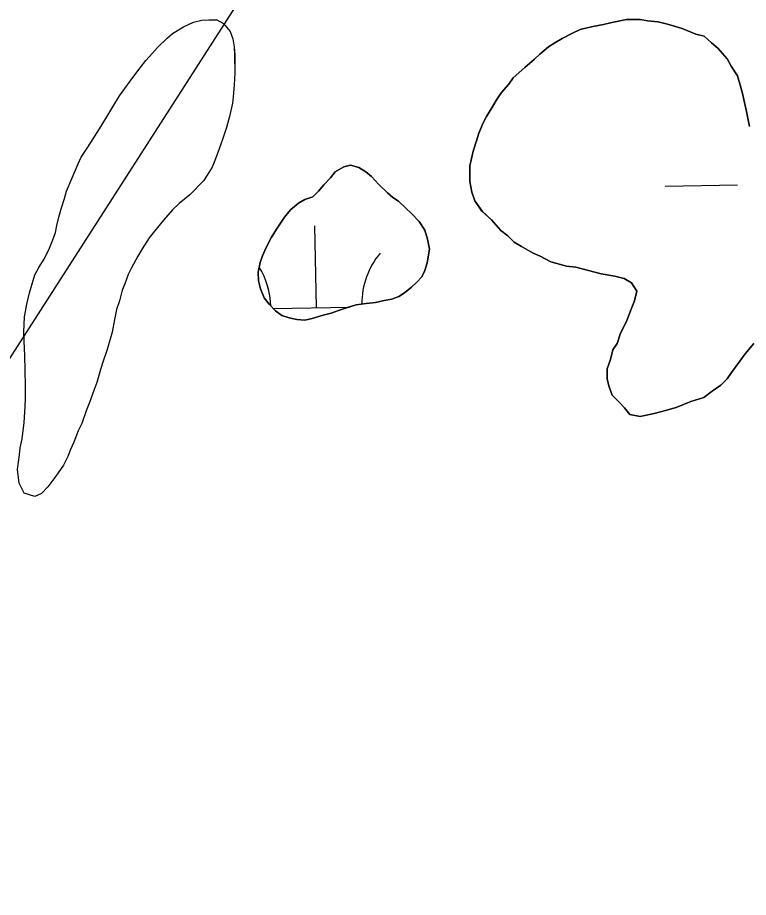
# Model space of a CAD drawing. Extents: x 3925854 to 3964121, y 224593 to 250589.
# Drawn here: x 3944344 to 3944666.1, y 232721.1 to 233108.6 of the extents above; entities that cross this region are included whole.
import ezdxf

# ---------------------------------------------------------------- set-up
doc = ezdxf.new("R2010")
doc.units = 0
for name, color, linetype in [('V-TOPO-SHOR', 7, 'Continuous'), ('V-UTIL-LINE', 7, 'Continuous'), ('V-WETL-SWMP', 7, 'Continuous')]:
    doc.layers.add(name, color=color, linetype=linetype)

msp = doc.modelspace()

# ---------------------------------------------------------------- linework, layer by layer
at = {"layer": 'V-TOPO-SHOR'}
msp.add_line((3944425.953, 233036.707), (3944419.842, 233030.528), dxfattribs=at)
for points in [[(3944419.842, 233030.528), (3944415.154, 233026.647), (3944412.334, 233023.902), (3944408.332, 233019.319), (3944404.326, 233014.502), (3944401.969, 233011.518), (3944398.889, 233006.689), (3944396.992, 233003.47), (3944394.141, 232998.407), (3944392.712, 232995.411), (3944391.266, 232991.257), (3944390.07, 232988.49), (3944388.847, 232983.868), (3944387.637, 232979.942), (3944386.652, 232975.551), (3944385.65, 232969.999), (3944383.461, 232962.376), (3944381.771, 232957.297), (3944380.563, 232953.605), (3944378.863, 232947.829), (3944377.659, 232944.368), (3944375.734, 232939.062), (3944374.292, 232935.369), (3944372.365, 232929.832), (3944370.7, 232926.606), (3944368.777, 232921.531), (3944367.343, 232918.303), (3944366.143, 232915.305), (3944364.236, 232911.389), (3944360.927, 232906.564), (3944357.388, 232901.975), (3944354.566, 232898.997), (3944351.535, 232897.645), (3944346.916, 232899.097), (3944344.656, 232903.533), (3944344.041, 232909.571), (3944344.821, 232916.053), (3944345.094, 232919.063), (3944346.073, 232922.991), (3944346.863, 232930.17), (3944347.42, 232937.118), (3944347.472, 232941.059), (3944347.543, 232946.392), (3944347.4, 232953.117), (3944347.254, 232959.612), (3944346.878, 232966.108), (3944346.697, 232970.052), (3944347.019, 232976.772), (3944348.02, 232982.324), (3944349.245, 232987.407), (3944350.457, 232991.333), (3944351.67, 232995.259), (3944353.335, 232998.485), (3944355.702, 233002.163), (3944358.084, 233007), (3944359.524, 233010.691), (3944360.726, 233013.92), (3944361.232, 233016.929), (3944362.207, 233020.626), (3944363.184, 233024.322), (3944364.636, 233028.941), (3944365.607, 233032.172), (3944368.003, 233037.937), (3944370.634, 233044.163), (3944372.066, 233047.16), (3944374.907, 233051.528), (3944377.274, 233055.204), (3944380.825, 233060.723), (3944382.957, 233064.172), (3944386.039, 233069.233), (3944388.884, 233074.064), (3944392.427, 233078.885), (3944395.262, 233082.791), (3944398.092, 233086.463), (3944400.453, 233089.676), (3944403.511, 233092.883), (3944405.631, 233095.404), (3944409.86, 233099.523), (3944412.205, 233101.579), (3944417.114, 233104.528), (3944421.546, 233106.556), (3944425.267, 233107.434), (3944428.284, 233107.627), (3944431.761, 233107.58), (3944434.753, 233105.917), (3944437.721, 233102.4), (3944438.837, 233099.14), (3944439.486, 233095.652), (3944439.668, 233091.939), (3944439.799, 233084.288), (3944439.496, 233078.959), (3944439.216, 233075.252), (3944438.694, 233070.853), (3944437.459, 233065.073), (3944436.002, 233060.224), (3944434.309, 233054.911), (3944432.863, 233050.758), (3944431.181, 233046.375), (3944429.742, 233042.685), (3944427.608, 233039.234), (3944425.953, 233036.707)], [(3944666.482, 233060.646), (3944665.178, 233067.154), (3944663.427, 233075.061), (3944662.544, 233078.32), (3944661.213, 233082.975), (3944658.487, 233087.184), (3944656.674, 233090.454), (3944652.564, 233095.146), (3944649.812, 233097.501), (3944646.604, 233100.326), (3944642.908, 233101.302), (3944636.909, 233103.701), (3944630.444, 233105.64), (3944626.282, 233106.623), (3944621.654, 233107.15), (3944618.414, 233107.655), (3944612.386, 233107.735), (3944605.876, 233106.431), (3944602.155, 233105.552), (3944597.506, 233104.688), (3944591.925, 233103.369), (3944588.189, 233101.565), (3944583.987, 233099.302), (3944580.716, 233097.489), (3944577.91, 233095.673), (3944574.158, 233092.476), (3944571.809, 233090.188), (3944567.586, 233086.534), (3944562.425, 233081.965), (3944560.533, 233079.209), (3944557.24, 233075.543), (3944555.348, 233072.784), (3944553.449, 233069.563), (3944550.606, 233064.965), (3944549.179, 233062.2), (3944547.262, 233057.59), (3944546.291, 233054.354), (3944544.839, 233049.738), (3944543.363, 233043.264), (3944543.314, 233039.555), (3944543.271, 233036.309), (3944544.137, 233031.66), (3944545.478, 233027.933), (3944548.663, 233023.253), (3944552.786, 233019.489), (3944556.898, 233014.797), (3944560.111, 233012.436), (3944562.858, 233009.618), (3944566.077, 233007.719), (3944571.142, 233004.87), (3944574.367, 233003.437), (3944578.973, 233001.057), (3944585.904, 232999.109), (3944590.071, 232998.591), (3944595.615, 232997.127), (3944601.161, 232995.661), (3944607.176, 232994.655), (3944611.338, 232993.672), (3944614.557, 232991.773), (3944616.827, 232988.034), (3944615.846, 232983.872), (3944614.404, 232980.184), (3944612.483, 232975.107), (3944609.62, 232969.116), (3944608.174, 232964.961), (3944606.283, 232962.204), (3944605.3, 232958.045), (3944603.854, 232953.889), (3944603.791, 232949.253), (3944604.678, 232945.997), (3944606.017, 232942.267), (3944609.22, 232938.978), (3944611.508, 232936.631), (3944613.789, 232933.817), (3944618.414, 232932.83), (3944624.459, 232934.141), (3944629.577, 232935.464), (3944634.232, 232936.793), (3944640.761, 232939.49), (3944646.35, 232941.27), (3944650.096, 232944.002), (3944653.842, 232946.736), (3944656.66, 232949.48), (3944658.552, 232952.237), (3944662.329, 232957.287), (3944664.69, 232960.502), (3944668.461, 232965.09)], [(3944464.271, 233023.909), (3944461.678, 233020.697), (3944458.131, 233015.411), (3944455.76, 233011.502), (3944453.617, 233007.357), (3944451.946, 233003.668), (3944450.979, 233000.668), (3944449.996, 232996.506), (3944450.177, 232992.562), (3944451.057, 232989.072), (3944452.628, 232985.109), (3944454.91, 232982.297), (3944457.654, 232979.479), (3944460.408, 232977.355), (3944463.642, 232976.385), (3944467.11, 232975.643), (3944470.585, 232975.365), (3944473.839, 232976.018), (3944478.73, 232977.577), (3944482.218, 232978.457), (3944485.478, 232979.573), (3944488.972, 232980.686), (3944493.162, 232982.023), (3944497.578, 232982.66), (3944501.756, 232983.067), (3944505.479, 232983.946), (3944508.964, 232984.595), (3944511.993, 232985.713), (3944514.566, 232987.303), (3944517.611, 232989.813), (3944519.96, 232992.099), (3944522.08, 232994.391), (3944523.505, 232997.156), (3944524.48, 233000.621), (3944525.488, 233006.636), (3944524.617, 233011.051), (3944523.511, 233015.008), (3944521.011, 233018.752), (3944517.578, 233022.274), (3944515.059, 233024.627), (3944511.854, 233027.683), (3944509.327, 233029.34), (3944507.035, 233031.457), (3944503.14, 233034.986), (3944499.941, 233038.507), (3944497.418, 233040.626), (3944494.43, 233042.523), (3944490.731, 233043.498), (3944487.708, 233042.842), (3944483.969, 233040.573), (3944481.849, 233038.05), (3944479.025, 233034.843), (3944476.67, 233032.092), (3944474.085, 233029.575), (3944470.593, 233028.461), (3944467.789, 233026.876), (3944464.271, 233023.909)]]:
    msp.add_lwpolyline(points, dxfattribs=at)
at = {"layer": 'V-UTIL-LINE'}
msp.add_lwpolyline([(3951084.343, 243921.319), (3947981.77, 238738.296), (3948844.302, 237642.921), (3949260.796, 236134.673), (3945931.135, 235655.081), (3945509.058, 234777.685), (3942603.575, 230254.808)], dxfattribs=at)
at = {"layer": 'V-WETL-SWMP'}
for p, q in [((3944629.318, 233034.376), (3944661.313, 233034.958)), ((3944475.674, 232980.832), (3944475.02, 233016.826)), ((3944456.673, 232980.486), (3944490.261, 232981.097))]:
    msp.add_line(p, q, dxfattribs=at)
for points in [[(3944425.952, 233036.706), (3944419.841, 233030.527), (3944415.153, 233026.647), (3944412.334, 233023.902), (3944408.331, 233019.318), (3944404.326, 233014.502), (3944401.968, 233011.519), (3944398.889, 233006.69), (3944396.992, 233003.469), (3944394.142, 232998.406), (3944392.711, 232995.411), (3944391.265, 232991.257), (3944390.069, 232988.49), (3944388.848, 232983.869), (3944387.637, 232979.943), (3944386.651, 232975.551), (3944385.65, 232969.999), (3944383.462, 232962.377), (3944381.772, 232957.298), (3944380.564, 232953.604), (3944378.864, 232947.83), (3944377.659, 232944.368), (3944375.733, 232939.061), (3944374.293, 232935.37), (3944372.365, 232929.831), (3944370.699, 232926.607), (3944368.777, 232921.531), (3944367.343, 232918.304), (3944366.144, 232915.306), (3944364.237, 232911.389), (3944360.927, 232906.564), (3944357.388, 232901.974), (3944354.566, 232898.997), (3944351.534, 232897.646), (3944346.916, 232899.098), (3944344.656, 232903.534), (3944344.041, 232909.57), (3944344.822, 232916.052), (3944345.094, 232919.063), (3944346.073, 232922.992), (3944346.864, 232930.169), (3944347.42, 232937.118), (3944347.472, 232941.059), (3944347.543, 232946.391), (3944347.4, 232953.117), (3944347.255, 232959.611), (3944346.877, 232966.108), (3944346.697, 232970.052), (3944347.018, 232976.772), (3944348.02, 232982.323), (3944349.246, 232987.408), (3944350.458, 232991.334), (3944351.669, 232995.26), (3944353.335, 232998.484), (3944355.702, 233002.162), (3944358.085, 233007), (3944359.525, 233010.69), (3944360.727, 233013.921), (3944361.231, 233016.928), (3944362.207, 233020.625), (3944363.184, 233024.322), (3944364.636, 233028.94), (3944365.607, 233032.173), (3944368.002, 233037.938), (3944370.635, 233044.164), (3944372.066, 233047.159), (3944374.906, 233051.527), (3944377.274, 233055.205), (3944380.825, 233060.723), (3944382.957, 233064.172), (3944386.039, 233069.233), (3944388.885, 233074.064), (3944392.427, 233078.886), (3944395.261, 233082.79), (3944398.092, 233086.463), (3944400.453, 233089.677), (3944403.51, 233092.883), (3944405.63, 233095.405), (3944409.859, 233099.523), (3944412.205, 233101.579), (3944417.113, 233104.528), (3944421.545, 233106.556), (3944425.267, 233107.434), (3944428.283, 233107.626), (3944431.761, 233107.58), (3944434.753, 233105.917), (3944437.721, 233102.4), (3944438.837, 233099.139), (3944439.486, 233095.652), (3944439.669, 233091.94), (3944439.799, 233084.287), (3944439.497, 233078.958), (3944439.216, 233075.252), (3944438.693, 233070.853), (3944437.458, 233065.073), (3944436.002, 233060.223), (3944434.309, 233054.912), (3944432.862, 233050.758), (3944431.181, 233046.375)], [(3944668.461, 232965.09), (3944664.69, 232960.503), (3944662.329, 232957.288), (3944658.552, 232952.237), (3944656.661, 232949.48), (3944653.842, 232946.735), (3944650.096, 232944.002), (3944646.35, 232941.269), (3944640.761, 232939.489), (3944634.233, 232936.793), (3944629.578, 232935.463), (3944624.46, 232934.14), (3944618.414, 232932.829), (3944613.79, 232933.818), (3944611.508, 232936.63), (3944609.221, 232938.979), (3944606.018, 232942.268), (3944604.677, 232945.996), (3944603.792, 232949.253), (3944603.854, 232953.89), (3944605.3, 232958.044), (3944606.283, 232962.205), (3944608.174, 232964.962), (3944609.62, 232969.117), (3944612.482, 232975.107), (3944614.404, 232980.183), (3944615.845, 232983.873), (3944616.827, 232988.034), (3944614.558, 232991.774), (3944611.337, 232993.672), (3944607.177, 232994.654), (3944601.162, 232995.661), (3944595.616, 232997.126), (3944590.071, 232998.591), (3944585.904, 232999.11), (3944578.974, 233001.057), (3944574.368, 233003.436), (3944571.141, 233004.87), (3944566.078, 233007.72), (3944562.857, 233009.618), (3944560.112, 233012.436), (3944556.897, 233014.798), (3944552.786, 233019.489), (3944548.662, 233023.254), (3944545.478, 233027.933), (3944544.136, 233031.661), (3944543.271, 233036.31), (3944543.314, 233039.555), (3944543.363, 233043.265), (3944544.84, 233049.737), (3944546.292, 233054.355), (3944547.263, 233057.589), (3944549.179, 233062.2), (3944550.606, 233064.964), (3944553.45, 233069.563), (3944555.347, 233072.784), (3944557.239, 233075.542), (3944560.534, 233079.208), (3944562.425, 233081.965), (3944567.587, 233086.534), (3944571.809, 233090.188), (3944574.158, 233092.475), (3944577.91, 233095.672), (3944580.716, 233097.49), (3944583.987, 233099.301), (3944588.19, 233101.564), (3944591.924, 233103.369), (3944597.506, 233104.687), (3944602.155, 233105.552), (3944605.876, 233106.43), (3944612.386, 233107.735), (3944618.413, 233107.655), (3944621.653, 233107.149), (3944626.283, 233106.624), (3944630.444, 233105.641), (3944636.91, 233103.7), (3944642.907, 233101.302), (3944646.604, 233100.326), (3944649.812, 233097.501), (3944652.564, 233095.146), (3944656.675, 233090.454), (3944658.487, 233087.184), (3944661.213, 233082.974), (3944662.543, 233078.319), (3944663.427, 233075.061), (3944665.177, 233067.155), (3944666.482, 233060.645)], [(3944431.181, 233046.375), (3944429.741, 233042.684), (3944427.608, 233039.234), (3944425.952, 233036.706)]]:
    msp.add_lwpolyline(points, dxfattribs=at)
msp.add_lwpolyline([(3944461.679, 233020.697), (3944464.272, 233023.909), (3944467.789, 233026.877), (3944470.593, 233028.462), (3944474.085, 233029.575), (3944476.669, 233032.092), (3944479.024, 233034.843), (3944481.849, 233038.051), (3944483.969, 233040.574), (3944487.709, 233042.843), (3944490.732, 233043.498), (3944494.429, 233042.522), (3944497.418, 233040.627), (3944499.941, 233038.507), (3944503.14, 233034.987), (3944507.035, 233031.457), (3944509.326, 233029.34), (3944511.854, 233027.683), (3944515.06, 233024.627), (3944517.579, 233022.275), (3944521.01, 233018.751), (3944523.511, 233015.008), (3944524.618, 233011.052), (3944525.487, 233006.635), (3944524.48, 233000.62), (3944523.506, 232997.155), (3944522.079, 232994.391), (3944519.961, 232992.1), (3944517.612, 232989.813), (3944514.565, 232987.303), (3944511.993, 232985.714), (3944508.964, 232984.595), (3944505.478, 232983.945), (3944501.756, 232983.067), (3944497.577, 232982.659), (3944493.163, 232982.022), (3944488.972, 232980.686), (3944485.479, 232979.573), (3944482.218, 232978.457), (3944478.729, 232977.576), (3944473.839, 232976.018), (3944470.584, 232975.365), (3944467.11, 232975.643), (3944463.642, 232976.385), (3944460.408, 232977.355), (3944457.654, 232979.479), (3944454.909, 232982.297), (3944452.628, 232985.11), (3944451.057, 232989.072), (3944450.176, 232992.562), (3944449.996, 232996.506), (3944450.979, 233000.667), (3944451.946, 233003.668), (3944453.618, 233007.356), (3944455.76, 233011.501), (3944458.131, 233015.411)], close=True, dxfattribs=at)
for centre, start, end in [((3944530.899, 232982.311), 140.26988, 179.88519), ((3944420.432, 232980.302), 1.99548, 31.42266)]:
    msp.add_arc(centre, 35.246, start, end, dxfattribs=at)

doc.saveas('drawing.dxf')
